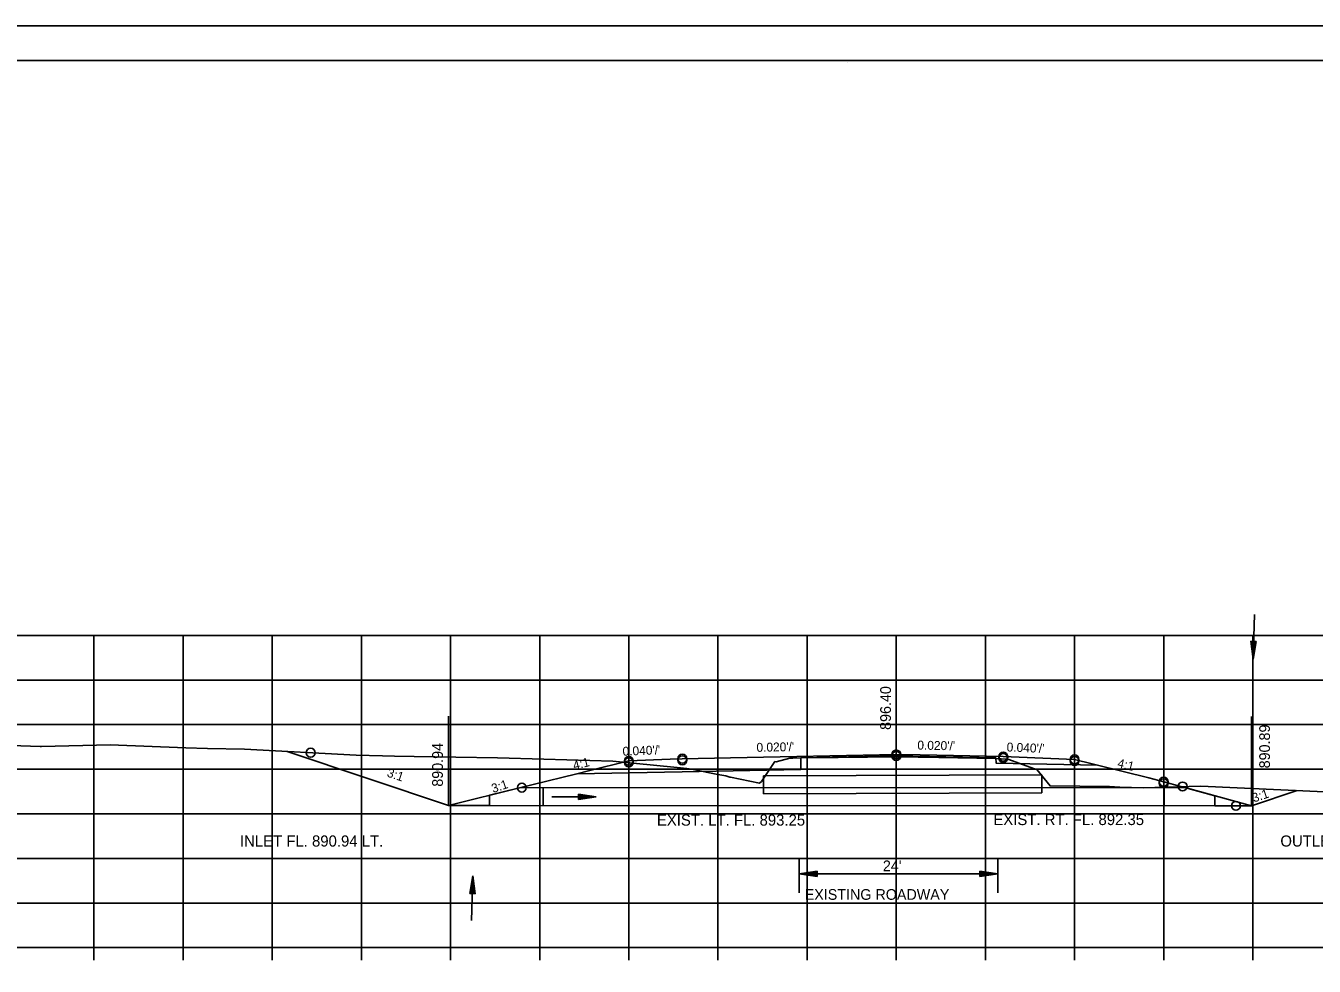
# Model space of a CAD drawing. Extents: x 1486524 to 1499135, y 326561 to 337924.
# Drawn here: x 1488885.2 to 1489029.8, y 331180.5 to 331285.9 of the extents above; entities that cross this region are included whole.
import ezdxf

# ---------------------------------------------------------------- set-up
doc = ezdxf.new("R2010")
doc.units = 0
for name, color, linetype in [('E_Const Align', 7, 'Continuous'), ('E_Ownership Information', 7, 'Continuous'), ('E_Property Line', 7, 'Continuous'), ('E_Proposed ROW and Easements', 7, 'Continuous'), ('E_Proposed ROW Fig Annot', 7, 'Continuous'), ('E_Quarter Calls', 7, 'Continuous'), ('E_Station Offset', 7, 'Continuous'), ('E_Survey Point', 7, 'Continuous'), ('E_Title Sheet', 7, 'Continuous'), ('E_Tract Number', 7, 'Continuous'), ('R_Water Annot', 7, 'Continuous'), ('R_Xsect Elev', 7, 'Continuous'), ('R_Xsect Slope', 7, 'Continuous')]:
    doc.layers.add(name, color=color, linetype=linetype)

msp = doc.modelspace()

# ---------------------------------------------------------------- linework, layer by layer
at = {"layer": 'E_Const Align'}
for p, q in [((1488842.89, 331182.58), (1489122.89, 331182.58)), ((1488892.89, 331181.18), (1488892.89, 331182.58)), ((1488902.89, 331181.18), (1488902.89, 331182.58)), ((1488912.89, 331181.18), (1488912.89, 331182.58)), ((1488922.89, 331181.18), (1488922.89, 331182.58)), ((1488932.89, 331181.18), (1488932.89, 331182.58)), ((1488942.89, 331181.18), (1488942.89, 331182.58)), ((1488952.89, 331181.18), (1488952.89, 331182.58)), ((1488962.89, 331181.18), (1488962.89, 331182.58)), ((1488972.89, 331181.18), (1488972.89, 331182.58)), ((1488982.89, 331181.18), (1488982.89, 331182.58)), ((1488992.89, 331181.18), (1488992.89, 331182.58)), ((1489002.89, 331181.18), (1489002.89, 331182.58)), ((1489012.89, 331181.18), (1489012.89, 331182.58)), ((1489022.89, 331181.18), (1489022.89, 331182.58))]:
    msp.add_line(p, q, dxfattribs=at)
at = {"layer": 'E_Ownership Information'}
for p, q in [((1488842.89, 331217.58), (1489122.89, 331217.58)), ((1488892.89, 331182.58), (1488892.89, 331217.58)), ((1488902.89, 331182.58), (1488902.89, 331217.58)), ((1488912.89, 331182.58), (1488912.89, 331217.58)), ((1488922.89, 331182.58), (1488922.89, 331217.58)), ((1488932.89, 331182.58), (1488932.89, 331217.58)), ((1488942.89, 331182.58), (1488942.89, 331217.58)), ((1488952.89, 331182.58), (1488952.89, 331217.58)), ((1488962.89, 331182.58), (1488962.89, 331217.58)), ((1488972.89, 331182.58), (1488972.89, 331217.58)), ((1488982.89, 331182.58), (1488982.89, 331217.58)), ((1488992.89, 331182.58), (1488992.89, 331217.58)), ((1489002.89, 331182.58), (1489002.89, 331217.58)), ((1489012.89, 331182.58), (1489012.89, 331217.58)), ((1489022.89, 331182.58), (1489022.89, 331217.58)), ((1488842.89, 331212.58), (1489122.89, 331212.58)), ((1488842.89, 331207.58), (1489122.89, 331207.58)), ((1488842.89, 331202.58), (1489122.89, 331202.58)), ((1488842.89, 331197.58), (1489122.89, 331197.58)), ((1488842.89, 331192.58), (1489122.89, 331192.58)), ((1488842.89, 331187.58), (1489122.89, 331187.58)), ((1488842.89, 331182.58), (1489122.89, 331182.58))]:
    msp.add_line(p, q, dxfattribs=at)
at = {"layer": 'E_Property Line'}
for p, q in [((1488824.89, 331282.04), (1489141.07, 331282.04)), ((1488977.41, 331281.78), (1488977.41, 331281.78)), ((1488977.41, 331281.78), (1488977.41, 331281.78))]:
    msp.add_line(p, q, dxfattribs=at)
at = {"layer": 'E_Proposed ROW and Easements'}
for p, q in [((1488967.99, 331201.84), (1488999.21, 331201.95)), ((1488967.99, 331199.84), (1488967.99, 331201.84)), ((1488999.21, 331199.95), (1488999.21, 331201.95)), ((1488967.99, 331199.84), (1488999.21, 331199.95)), ((1488972, 331192.66), (1488972, 331188.73)), ((1488994.28, 331192.66), (1488994.28, 331188.73)), ((1488974, 331191.14), (1488972, 331190.84)), ((1488974, 331190.54), (1488972, 331190.84)), ((1488974, 331191.09), (1488972.34, 331190.84)), ((1488974, 331190.59), (1488972.34, 331190.84)), ((1488974, 331191.04), (1488972.68, 331190.84)), ((1488974, 331190.64), (1488972.68, 331190.84)), ((1488974, 331190.99), (1488973.01, 331190.84)), ((1488974, 331190.69), (1488973.01, 331190.84)), ((1488974, 331190.94), (1488973.35, 331190.84)), ((1488974, 331190.75), (1488973.35, 331190.84)), ((1488974, 331190.89), (1488973.69, 331190.84)), ((1488974, 331190.8), (1488973.69, 331190.84)), ((1488974, 331190.54), (1488974, 331191.14)), ((1488992.28, 331191.15), (1488994.28, 331190.85)), ((1488992.28, 331191.15), (1488992.28, 331190.55)), ((1488992.28, 331191.1), (1488993.94, 331190.85)), ((1488992.28, 331191.05), (1488993.6, 331190.85)), ((1488992.28, 331191), (1488993.27, 331190.85)), ((1488992.28, 331190.94), (1488992.93, 331190.85)), ((1488992.28, 331190.89), (1488992.59, 331190.85)), ((1488992.28, 331190.55), (1488994.28, 331190.85)), ((1488992.28, 331190.75), (1488992.93, 331190.85)), ((1488992.28, 331190.65), (1488993.6, 331190.85)), ((1488992.28, 331190.6), (1488993.94, 331190.85)), ((1488992.28, 331190.7), (1488993.27, 331190.85)), ((1488992.28, 331190.8), (1488992.59, 331190.85))]:
    msp.add_line(p, q, dxfattribs=at)
at = {"layer": 'E_Proposed ROW Fig Annot'}
for p, q in [((1489022.67, 331216.94), (1489022.91, 331214.93)), ((1489023.27, 331216.92), (1489022.67, 331216.94)), ((1489022.67, 331216.94), (1489022.91, 331214.93)), ((1489023.27, 331216.92), (1489022.67, 331216.94)), ((1489022.72, 331216.94), (1489022.92, 331215.26)), ((1489022.72, 331216.94), (1489022.92, 331215.26)), ((1489022.77, 331216.94), (1489022.93, 331215.61)), ((1489022.77, 331216.94), (1489022.93, 331215.61)), ((1489022.82, 331216.93), (1489022.94, 331215.94)), ((1489022.82, 331216.93), (1489022.94, 331215.94)), ((1489022.87, 331216.93), (1489022.95, 331216.28)), ((1489022.87, 331216.93), (1489022.95, 331216.28)), ((1489023.27, 331216.92), (1489022.91, 331214.93)), ((1489023.27, 331216.92), (1489022.91, 331214.93)), ((1489022.92, 331216.93), (1489022.96, 331216.61)), ((1489022.92, 331216.93), (1489022.96, 331216.61)), ((1489023.22, 331216.92), (1489022.92, 331215.26)), ((1489023.22, 331216.92), (1489022.92, 331215.26)), ((1489023.17, 331216.92), (1489022.93, 331215.61)), ((1489023.17, 331216.92), (1489022.93, 331215.61)), ((1489023.12, 331216.92), (1489022.94, 331215.94)), ((1489023.12, 331216.92), (1489022.94, 331215.94)), ((1489023.07, 331216.93), (1489022.95, 331216.28)), ((1489023.07, 331216.93), (1489022.95, 331216.28)), ((1489023.02, 331216.93), (1489022.96, 331216.61)), ((1489023.02, 331216.93), (1489022.96, 331216.61)), ((1488947.24, 331199.79), (1488949.24, 331199.49)), ((1488947.24, 331199.79), (1488947.24, 331199.19)), ((1488947.24, 331199.74), (1488948.9, 331199.49)), ((1488947.24, 331199.69), (1488948.56, 331199.49)), ((1488947.24, 331199.64), (1488948.23, 331199.49)), ((1488947.24, 331199.59), (1488947.89, 331199.49)), ((1488947.24, 331199.54), (1488947.55, 331199.49)), ((1488947.24, 331199.19), (1488949.24, 331199.49)), ((1488947.24, 331199.39), (1488947.89, 331199.49)), ((1488947.24, 331199.29), (1488948.56, 331199.49)), ((1488947.24, 331199.24), (1488948.9, 331199.49)), ((1488947.24, 331199.34), (1488948.23, 331199.49)), ((1488947.24, 331199.44), (1488947.55, 331199.49)), ((1488935.05, 331188.64), (1488935.41, 331190.63)), ((1488935.05, 331188.64), (1488935.41, 331190.63)), ((1488935.65, 331188.63), (1488935.41, 331190.63)), ((1488935.65, 331188.63), (1488935.41, 331190.63)), ((1488972, 331190.84), (1488994.28, 331190.85)), ((1488935.1, 331188.64), (1488935.4, 331190.3)), ((1488935.1, 331188.64), (1488935.4, 331190.3)), ((1488935.15, 331188.64), (1488935.39, 331189.96)), ((1488935.15, 331188.64), (1488935.39, 331189.96)), ((1488935.2, 331188.64), (1488935.38, 331189.62)), ((1488935.2, 331188.64), (1488935.38, 331189.62)), ((1488935.25, 331188.64), (1488935.37, 331189.29)), ((1488935.25, 331188.64), (1488935.37, 331189.29)), ((1488935.45, 331188.63), (1488935.37, 331189.29)), ((1488935.45, 331188.63), (1488935.37, 331189.29)), ((1488935.5, 331188.63), (1488935.38, 331189.62)), ((1488935.5, 331188.63), (1488935.38, 331189.62)), ((1488935.55, 331188.63), (1488935.39, 331189.96)), ((1488935.55, 331188.63), (1488935.39, 331189.96)), ((1488935.6, 331188.63), (1488935.4, 331190.3)), ((1488935.6, 331188.63), (1488935.4, 331190.3)), ((1488935.05, 331188.64), (1488935.65, 331188.63)), ((1488935.05, 331188.64), (1488935.65, 331188.63)), ((1488935.3, 331188.64), (1488935.36, 331188.95)), ((1488935.3, 331188.64), (1488935.36, 331188.95)), ((1488935.4, 331188.63), (1488935.36, 331188.95)), ((1488935.4, 331188.63), (1488935.36, 331188.95))]:
    msp.add_line(p, q, dxfattribs=at)
at = {"layer": 'E_Quarter Calls'}
msp.add_line((1488812.48, 331285.94), (1489145.82, 331285.94), dxfattribs=at)
for points in [[(1488812.48, 331285.94), (1489145.82, 331285.94), (1489145.82, 331072.6), (1488812.48, 331072.6)], [(1489058.81, 331282.04), (1489058.81, 331272.16), (1489094.54, 331272.16), (1489094.54, 331269.24), (1489117.74, 331269.24), (1489117.74, 331244.91), (1489141.07, 331244.91), (1489141.07, 331076.58), (1488824.89, 331076.58), (1488824.89, 331282.04)]]:
    msp.add_lwpolyline(points, close=True, dxfattribs=at)
for centre in [(1488917.2, 331204.43), (1488952.89, 331203.52), (1488952.89, 331203.52), (1488952.89, 331203.35), (1488958.89, 331203.76), (1488958.89, 331203.76), (1488958.89, 331203.59), (1488982.89, 331204.24), (1488982.89, 331204.24), (1488982.89, 331204.07), (1488994.89, 331204), (1488994.89, 331204), (1488994.89, 331203.83), (1489002.89, 331203.68), (1489002.89, 331203.68), (1489002.89, 331203.51), (1488940.89, 331200.52), (1488940.89, 331200.52), (1489012.89, 331201.18), (1489012.89, 331201.18), (1489012.89, 331201.01), (1489015.01, 331200.65), (1489015.01, 331200.65), (1489020.99, 331198.48)]:
    msp.add_circle(centre, 0.5, dxfattribs=at)
at = {"layer": 'E_Station Offset'}
for p, q in [((1488914.56, 331204.57), (1488932.66, 331198.53)), ((1488940.79, 331200.53), (1488932.66, 331198.53)), ((1489015.43, 331200.48), (1489022.74, 331198.48)), ((1489022.74, 331198.48), (1489027.86, 331200.18))]:
    msp.add_line(p, q, dxfattribs=at)
at = {"layer": 'E_Survey Point'}
msp.add_lwpolyline([(1488947.06, 331202.06), (1488958.89, 331202.3), (1488972.18, 331202.57), (1488972.18, 331203.86), (1488982.89, 331204.07), (1488994.07, 331203.85), (1488994.08, 331203.27), (1489005.45, 331203.04)], dxfattribs=at)
at = {"layer": 'E_Title Sheet'}
msp.add_lwpolyline([(1488914.56, 331204.57), (1488932.66, 331198.53), (1488937.25, 331198.53), (1488937.25, 331199.66), (1488947.06, 331202.06), (1488948.37, 331202.39), (1488952.89, 331203.52), (1488957.54, 331203.71), (1488958.89, 331203.76), (1488964.29, 331203.87), (1488982.89, 331204.24), (1488985.59, 331204.19), (1488994.89, 331204), (1488996.69, 331203.93), (1489002.89, 331203.68), (1489004.87, 331203.18), (1489005.45, 331203.04), (1489011.21, 331201.6), (1489012.89, 331201.18), (1489018.61, 331199.61), (1489018.61, 331198.48), (1489022.74, 331198.48), (1489027.86, 331200.18)], dxfattribs=at)
at = {"layer": 'E_Tract Number'}
msp.add_lwpolyline([(1488874.92, 331205.54), (1488886.87, 331205.12), (1488887.01, 331205.12), (1488894.71, 331205.32), (1488903.2, 331204.98), (1488905.62, 331204.9), (1488909.77, 331204.82), (1488922.29, 331204.16), (1488925.25, 331204.09), (1488926.61, 331204.05), (1488928.8, 331204.02), (1488938.15, 331203.85), (1488943.37, 331203.7), (1488951.11, 331203.49), (1488958.31, 331202.77), (1488959.4, 331202.66), (1488959.92, 331202.58), (1488962.86, 331201.99), (1488963.78, 331201.83), (1488964.24, 331201.7), (1488964.29, 331201.7), (1488967.56, 331201.02), (1488967.76, 331201.22), (1488969.27, 331203.44), (1488969.43, 331203.43), (1488970.95, 331203.81), (1488971.29, 331203.82), (1488972.18, 331203.86), (1488976.37, 331203.89), (1488983, 331203.99), (1488987.67, 331203.9), (1488994.07, 331203.78), (1488994.65, 331203.74), (1488995.4, 331203.7), (1488998.39, 331202.64), (1488998.66, 331202.55), (1489000.14, 331200.72), (1489000.14, 331200.71), (1489000.14, 331200.71), (1489006.82, 331200.66), (1489007.96, 331200.57), (1489010.58, 331200.5), (1489017.06, 331200.67), (1489030.93, 331200.06)], dxfattribs=at)
at = {"layer": 'R_Water Annot'}
for p, q in [((1489022.91, 331214.93), (1489023.06, 331219.93)), ((1488940.79, 331200.53), (1489015.43, 331200.48)), ((1488943.29, 331198.52), (1488943.29, 331200.52)), ((1488937.25, 331198.53), (1488937.25, 331199.66)), ((1488949.24, 331199.49), (1488944.24, 331199.49)), ((1489012.93, 331198.48), (1489012.93, 331200.48)), ((1489018.61, 331198.48), (1489018.61, 331199.61)), ((1488932.66, 331198.53), (1489022.74, 331198.48)), ((1488935.41, 331190.63), (1488935.26, 331185.64))]:
    msp.add_line(p, q, dxfattribs=at)
at = {"layer": 'R_Xsect Elev'}
for p, q in [((1488982.89, 331203.99), (1488982.89, 331213.99)), ((1488932.66, 331198.53), (1488932.66, 331208.53)), ((1489022.74, 331198.48), (1489022.74, 331208.48))]:
    msp.add_line(p, q, dxfattribs=at)

# ---------------------------------------------------------------- texts
at = {"layer": 'E_Proposed ROW and Easements'}
for s, p in [('EXIST. LT. FL. 893.25', (1488956.04, 331196.26)), ('EXIST. RT. FL. 892.35', (1488993.78, 331196.32)), ('INLET FL. 890.94 LT.', (1488909.27, 331193.91)), ('OUTLET FL. 890.89 RT.', (1489025.98, 331193.91))]:
    msp.add_text(s, height=1.25, dxfattribs=at).set_placement(p)
at = {"layer": 'E_Proposed ROW Fig Annot'}
for s, p in [("24'", (1488981.39, 331191.15)), ('EXISTING ROADWAY', (1488972.62, 331187.94))]:
    msp.add_text(s, height=1.2, dxfattribs=at).set_placement(p)
at = {"layer": 'R_Xsect Elev'}
for s, p in [('896.40', (1488982.29, 331206.99)), ('890.89', (1489024.81, 331202.68)), ('890.94', (1488932.03, 331200.62))]:
    msp.add_text(s, height=1.2, rotation=90, dxfattribs=at).set_placement(p)
at = {"layer": 'R_Xsect Slope'}
for s, rotation, p in [("0.040'/'", 2.2906, (1488952.21, 331204.09)), ("0.020'/'", 1.1458, (1488967.22, 331204.53)), ("0.020'/'", 358.8542, (1488985.25, 331204.79)), ("0.040'/'", 357.7094, (1488995.26, 331204.58)), ('4:1', 14.0362, (1488946.76, 331202.5)), ('4:1', 345.9638, (1489007.63, 331202.83)), ('3:1', 341.5651, (1488925.69, 331201.78)), ('3:1', 18.4349, (1488937.67, 331199.91)), ('3:1', 18.4349, (1489023.01, 331198.85))]:
    msp.add_text(s, height=1, rotation=rotation, dxfattribs=at).set_placement(p)

doc.saveas('drawing.dxf')
